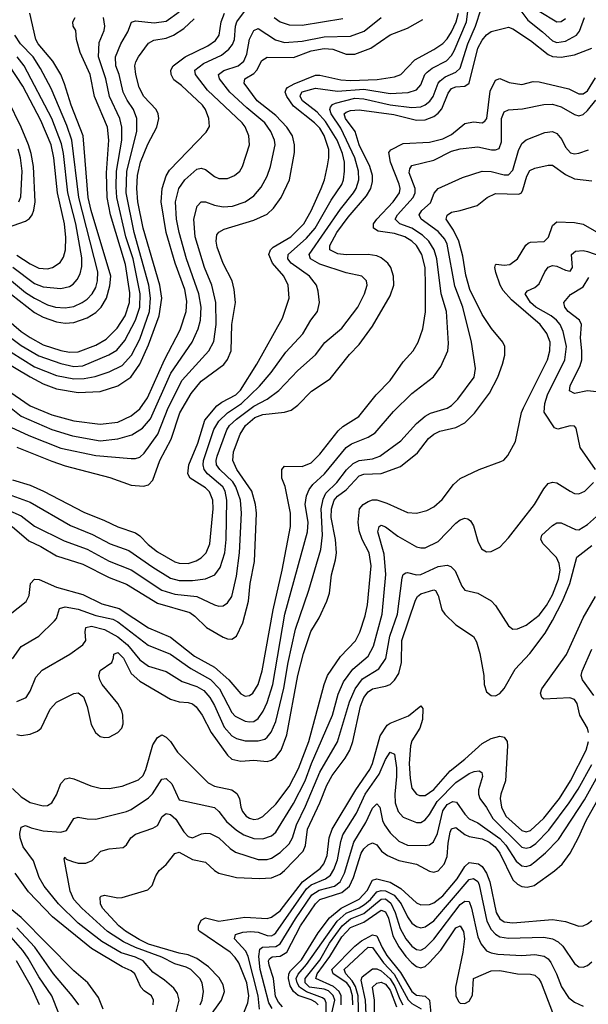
# Model space of a CAD drawing. Header units: inches. Extents: x 884549 to 1028252, y 526810 to 653624.
# Tile 1021 of 1056: x 1002223 to 1004813, y 634492 to 638980. Entities that reach past the tile are written whole.
import ezdxf

# ---------------------------------------------------------------- set-up
doc = ezdxf.new("R2010")
doc.units = ezdxf.units.IN
doc.header["$MEASUREMENT"] = 0
doc.layers.add('B0603', color=7, linetype='Continuous')

msp = doc.modelspace()

# ---------------------------------------------------------------- linework, layer by layer
at = {"layer": 'B0603', "color": 5}
for points, elevation in [([(1004470, 639070.1), (1004537.5, 638977.5), (1004605.1, 638925.1), (1004650, 638883.4), (1004670, 638875.5), (1004710, 638881.8), (1004759.6, 638910), (1004773, 638927), (1004796.3, 638990)], 3240), ([(1002130, 637251.6), (1002230, 637172), (1002370, 637112.4), (1002463.5, 637083.5), (1002590, 637059.9), (1002670.3, 637069.7), (1002733.1, 637086.9), (1002782, 637118), (1002818.9, 637161.1), (1002911.4, 637368.6), (1003009.1, 637510), (1003035.2, 637570), (1003046.4, 637610), (1003049, 637670), (1003038.9, 637730), (1002982.3, 637890), (1002949, 638010), (1002937.3, 638070), (1002933.3, 638150), (1002948.1, 638210), (1002974.7, 638250), (1003030, 638299.1), (1003050, 638302.9), (1003070, 638297), (1003110, 638265.5), (1003130, 638256.6), (1003170, 638256.3), (1003201.3, 638270), (1003225.1, 638290), (1003237.7, 638310), (1003269.9, 638410), (1003266.8, 638450), (1003250, 638491.3), (1003236, 638510), (1003079.2, 638659.2), (1003023.6, 638730), (1003020.2, 638750), (1003059.5, 638780.6), (1003142.2, 638817.8), (1003175.2, 638844.8), (1003192.6, 638867.4), (1003201, 638890), (1003205.9, 638950), (1003212.4, 638970), (1003270, 639047.2)], 3360), ([(1002150, 636753), (1002230, 636717.7), (1002290, 636671.5), (1002424.8, 636604.8), (1002530, 636566.1), (1002630, 636511.6), (1002730, 636472), (1002870, 636378.8), (1002930, 636360.5), (1003030.3, 636350), (1003110, 636312.3), (1003130, 636307.2), (1003150, 636308.6), (1003170, 636321.1), (1003190, 636350.3), (1003210, 636443), (1003224, 636550), (1003234.1, 636730), (1003228.6, 636790), (1003208, 636850), (1003193.4, 636873.4), (1003134.3, 636930), (1003120.1, 636950), (1003117.4, 636970), (1003122.8, 636990), (1003166.6, 637110), (1003179.4, 637130), (1003210, 637159.4), (1003290, 637218.4), (1003349.9, 637250), (1003403.9, 637290), (1003490, 637381.3), (1003570, 637452.6), (1003612.3, 637507.7), (1003690, 637573.8), (1003762.6, 637670), (1003793.5, 637730), (1003805.3, 637770), (1003803.1, 637790), (1003782, 637810), (1003710, 637826.5), (1003590, 637865.7), (1003547.4, 637890), (1003541.7, 637910), (1003684.1, 638115.9), (1003743.8, 638190), (1003756.1, 638210), (1003768.3, 638250), (1003766.9, 638290), (1003749.7, 638350), (1003685.8, 638485.8), (1003641.6, 638550), (1003635.9, 638570), (1003639.3, 638580.7), (1003647.3, 638592.7), (1003661.4, 638598.6), (1003750, 638622.2), (1003790, 638619.5), (1003910, 638591.4), (1004010, 638579.9), (1004050, 638582.1), (1004070, 638591.4), (1004091.6, 638608.4), (1004107.1, 638630), (1004129.6, 638690), (1004138.3, 638701.7), (1004161.2, 638718.8), (1004210, 638739.9), (1004230, 638758.5), (1004264.2, 638870), (1004299.9, 638950), (1004325.3, 639030)], 3240), ([(1002170, 636816.4), (1002270, 636780.3), (1002454.9, 636674.9), (1002553.9, 636633.9), (1002635.2, 636590), (1002720.4, 636560.4), (1002830, 636483.7), (1002910, 636434.8), (1002950, 636423.6), (1003010, 636424), (1003070, 636431.5), (1003111.3, 636448.7), (1003136.9, 636483.1), (1003157.5, 636550), (1003163.6, 636610), (1003166.2, 636790), (1003158.2, 636830), (1003148, 636850), (1003078.1, 636910), (1003062.7, 636930), (1003058.1, 636950), (1003060.4, 636970), (1003107.9, 637112.1), (1003130.1, 637149.8), (1003170, 637187), (1003233.3, 637230), (1003315.1, 637310), (1003368.3, 637371.7), (1003435.1, 637464.9), (1003512.3, 637547.7), (1003549.2, 637610), (1003579.1, 637650), (1003589.2, 637690), (1003582.7, 637742.7), (1003574.5, 637770), (1003542.5, 637810), (1003459.9, 637870), (1003445.1, 637890), (1003445.3, 637910), (1003530, 637983.8), (1003569.3, 638030), (1003642.3, 638157.7), (1003690, 638228.7), (1003697.5, 638250), (1003702.9, 638290), (1003702.1, 638330), (1003693.7, 638370), (1003669.5, 638430), (1003615.8, 638515.8), (1003578.7, 638558.7), (1003511.4, 638610), (1003499.9, 638630), (1003502.4, 638637.6), (1003510, 638651.2), (1003570, 638667.5), (1003670, 638653.6), (1003790, 638662.8), (1003910, 638644.1), (1003992.2, 638647.8), (1004030, 638659.8), (1004050, 638683.5), (1004068.5, 638730), (1004078.7, 638741.3), (1004101.7, 638758.3), (1004167, 638793), (1004190, 638817), (1004202, 638838), (1004257.8, 638970), (1004265.4, 639030)], 3260), ([(1002094.1, 637674.1), (1002230, 637558.2), (1002270.8, 637530.8), (1002330, 637497.4), (1002410, 637471.6), (1002450, 637463.8), (1002490, 637466), (1002570, 637496.4), (1002616.4, 637523.6), (1002666.9, 637573.1), (1002703, 637630), (1002723.4, 637690), (1002725.3, 637734.7), (1002704.5, 637864.5), (1002637.2, 638090), (1002621.8, 638170), (1002617.7, 638282.3), (1002628.4, 638430), (1002623.5, 638490), (1002563.5, 638630), (1002544.3, 638730), (1002498.1, 638830), (1002481.5, 638890), (1002478.4, 638930), (1002466.7, 638950), (1002465.6, 638970), (1002475, 638990)], 3480), ([(1002150, 637754.7), (1002290, 637644.5), (1002330, 637623.2), (1002390, 637602.1), (1002430, 637595.8), (1002470, 637599), (1002530, 637620.4), (1002570, 637644.7), (1002594.6, 637670), (1002617.9, 637710), (1002634, 637766), (1002637.9, 637810), (1002548.5, 638110), (1002535, 638170), (1002512.7, 638450), (1002457, 638590), (1002427.3, 638687.3), (1002409.7, 638729.7), (1002373.7, 638790), (1002306.7, 638870), (1002296.2, 638890), (1002268.9, 639010)], 3520), ([(1002150, 637423.3), (1002270, 637351.2), (1002330, 637320.7), (1002390, 637297), (1002490, 637280.1), (1002590, 637284.4), (1002670, 637310.5), (1002729, 637351), (1002770, 637409.6), (1002810, 637497.6), (1002857.9, 637630), (1002869.7, 637710), (1002860.6, 637770), (1002785.6, 638030), (1002761.8, 638150), (1002756.3, 638210), (1002759.7, 638270), (1002773.7, 638330), (1002807.2, 638412.8), (1002847.3, 638490), (1002856.4, 638530), (1002854, 638550), (1002845.3, 638570), (1002789, 638630), (1002767.4, 638670), (1002751.6, 638730), (1002748.2, 638770), (1002752, 638788), (1002763.4, 638810), (1002810, 638872.3), (1002834.2, 638885.8), (1002890, 638896.3), (1002923.2, 638910), (1002970, 638940.3), (1003017, 638983)], 3420), ([(1002157.6, 637297.6), (1002270, 637219.9), (1002370, 637178.6), (1002470, 637151.8), (1002590, 637135.5), (1002670, 637144.8), (1002730, 637174.2), (1002770, 637206.7), (1002804.5, 637255.5), (1002882.2, 637430), (1002953.7, 637566.3), (1002981, 637650), (1002983.9, 637696.1), (1002974.8, 637750), (1002930.8, 637870), (1002890.2, 638010), (1002867.5, 638150), (1002871.7, 638210), (1002890, 638268.1), (1002905.7, 638294.3), (1003073.1, 638466.9), (1003087.4, 638492.6), (1003084.2, 638530), (1003068.8, 638570), (1003055.7, 638590), (1002960.4, 638680.4), (1002925.7, 638705.7), (1002912.6, 638730), (1002911.1, 638750), (1002921.7, 638770), (1002976.2, 638810), (1003079.8, 638860.2), (1003115, 638885.1), (1003131, 638910), (1003140.2, 638970), (1003156.3, 639010)], 3380), ([(1002182.6, 637122.6), (1002264.4, 637084.4), (1002410, 637026.7), (1002570, 636992.8), (1002730, 636979.3), (1002750, 636978.9), (1002770, 636986.3), (1002790, 637004.2), (1002852.9, 637090), (1002899.8, 637210), (1002963.3, 637336.7), (1003084.1, 637470), (1003107.8, 637512.2), (1003118.4, 637590), (1003115.8, 637690), (1003098.4, 637770), (1003065.5, 637850), (1003021.9, 637990), (1003015.7, 638070), (1003030.9, 638129.1), (1003050, 638150.2), (1003070, 638149.5), (1003110, 638134.1), (1003150, 638127.5), (1003191.8, 638130), (1003250.8, 638150), (1003290, 638177.6), (1003323.4, 638216.6), (1003350, 638266.7), (1003364.9, 638310), (1003386.5, 638410), (1003383.7, 638430), (1003367.5, 638470), (1003339.4, 638510), (1003257.3, 638577.3), (1003180.2, 638650), (1003133.2, 638710), (1003128.7, 638730), (1003152.2, 638747.8), (1003218.4, 638770), (1003243.8, 638790), (1003258, 638822), (1003270, 638890.3), (1003290, 638931), (1003310, 638939.8), (1003388.7, 638888.7), (1003430, 638875.4), (1003510, 638881.5), (1003610, 638901.5), (1003730, 638905.4), (1003792.8, 638927.2), (1003870, 638990.1)], 3340), ([(1002184.6, 637464.6), (1002290, 637397.6), (1002390, 637357.8), (1002470, 637343), (1002516.1, 637343.9), (1002566, 637354), (1002630, 637374.6), (1002690, 637403.8), (1002732.3, 637450), (1002770, 637523.9), (1002815, 637650), (1002819.5, 637710), (1002811.4, 637770), (1002744.4, 638010), (1002707.9, 638190), (1002711.4, 638290), (1002756.8, 638470), (1002756.6, 638530), (1002741.5, 638570), (1002712.6, 638612.6), (1002694.8, 638650), (1002676.4, 638730), (1002661.5, 638770), (1002659.4, 638810), (1002683.4, 638870), (1002715.1, 638924.9), (1002731.8, 638968.2), (1002750, 638974.4), (1002835.1, 638964.9), (1002890, 638973.7), (1002950, 639015.2)], 3440), ([(1002187.1, 637527.1), (1002230, 637494.8), (1002310, 637447.2), (1002410, 637412.1), (1002470, 637399.3), (1002510, 637402.5), (1002628.6, 637451.4), (1002666.2, 637473.8), (1002702.2, 637517.8), (1002750.5, 637610), (1002770.2, 637670), (1002772.2, 637730), (1002739.5, 637890), (1002707.1, 637990), (1002665.7, 638170), (1002661.9, 638218.1), (1002664.1, 638290), (1002687.9, 638430), (1002688.7, 638490), (1002679.6, 638530), (1002632.4, 638630), (1002614.9, 638710), (1002581.8, 638810), (1002584.5, 638875.5), (1002607.9, 638930), (1002611.2, 638950), (1002604.5, 638990)], 3460), ([(1002190, 636882.2), (1002270, 636857.3), (1002331.1, 636831.1), (1002514.4, 636734.4), (1002610, 636696.8), (1002670, 636667.7), (1002750, 636640.6), (1002770, 636627.3), (1002808.1, 636588.1), (1002850, 636553.4), (1002930, 636509.2), (1002950, 636502.5), (1002990, 636501.5), (1003027.2, 636512.8), (1003050, 636526.6), (1003072.1, 636550), (1003089.6, 636590.4), (1003104.1, 636750), (1003102.4, 636790), (1003087.3, 636827.3), (1003070, 636845.7), (1002999.4, 636890), (1002989.2, 636910), (1002993.2, 636950), (1003034.1, 637050), (1003065.6, 637154.4), (1003120.3, 637219.7), (1003143.3, 637236.8), (1003207.4, 637270), (1003228.4, 637291.6), (1003303, 637410), (1003420.1, 637619.9), (1003450.6, 637710), (1003446, 637770), (1003426.3, 637810), (1003375.3, 637870), (1003358.1, 637910), (1003365.4, 637930), (1003377.4, 637942.6), (1003457.6, 637990), (1003516.6, 638050), (1003550, 638108), (1003596.1, 638210), (1003611.2, 638250), (1003625.6, 638314.4), (1003631.5, 638350), (1003631.3, 638388.7), (1003610, 638452.3), (1003590, 638485), (1003566.6, 638510), (1003470, 638585.9), (1003440.5, 638630), (1003432.5, 638650), (1003437.1, 638662.9), (1003442.2, 638670), (1003473.1, 638686.9), (1003570, 638726.4), (1003590, 638726.3), (1003685.7, 638705.7), (1003730, 638702.8), (1003852.1, 638707.8), (1003930, 638719.7), (1003958.9, 638730), (1004023.1, 638796.9), (1004110, 638843.8), (1004150, 638871.4), (1004170, 638893.1), (1004190, 638925), (1004211.8, 638970), (1004222, 639010)], 3280), ([(1002210, 637030.5), (1002370, 636967.1), (1002430, 636946.3), (1002633.3, 636893.2), (1002730, 636857.9), (1002786.6, 636853.4), (1002810, 636859.1), (1002830, 636881.1), (1002861.3, 636970), (1002912.9, 637067.1), (1002952, 637188), (1003004, 637276), (1003050, 637332.8), (1003152.5, 637407.5), (1003170, 637430.9), (1003185.9, 637470), (1003188.7, 637590), (1003205.9, 637690), (1003200.7, 637750), (1003191, 637790), (1003150, 637868.4), (1003122.8, 637942.8), (1003117.7, 637970), (1003121.6, 637998.4), (1003130, 638011.8), (1003154.4, 638025.6), (1003290, 638065.4), (1003350, 638094), (1003379.1, 638120.9), (1003414.5, 638170), (1003451.9, 638250), (1003474.7, 638374.7), (1003475.4, 638410), (1003466.4, 638450), (1003439.3, 638490), (1003390, 638543.1), (1003305.1, 638610), (1003245.3, 638690), (1003249.3, 638710), (1003290, 638734.4), (1003303.2, 638750), (1003326.4, 638793.5), (1003350, 638808.6), (1003470, 638807.4), (1003550, 638837.5), (1003610, 638848.3), (1003650, 638845), (1003710, 638822.5), (1003750, 638822.6), (1003821.8, 638850), (1003909.9, 638910.1), (1003990, 638941.6), (1004059.6, 638980.4)], 3320), ([(1003382.9, 638990), (1003410, 638969.6), (1003450, 638957), (1003510, 638955), (1003694.6, 638985.4)], 3360), ([(1004590, 639018.7), (1004670, 638970.1), (1004690, 638971.9), (1004710, 638985.1)], 3260), ([(1002188.3, 636670), (1002265, 636605), (1002318.8, 636578.8), (1002390, 636536.2), (1002510, 636498), (1002630, 636437.3), (1002710, 636406.9), (1002850, 636320.9), (1002997.4, 636277.4), (1003021, 636261), (1003073.8, 636210), (1003150, 636164.7), (1003170, 636157), (1003190, 636156), (1003210, 636169.2), (1003239.5, 636230), (1003265.4, 636330), (1003273.3, 636410), (1003292.8, 636510), (1003301.6, 636730), (1003297.8, 636770), (1003280.8, 636830), (1003212.7, 636930), (1003194.6, 636970), (1003197.2, 637010), (1003227.6, 637090), (1003251.8, 637130), (1003294, 637166), (1003330, 637180.6), (1003428.9, 637191.1), (1003459.5, 637200.5), (1003490, 637222.7), (1003552.8, 637287.2), (1003636.7, 637343.3), (1003726, 637454), (1003770, 637499.7), (1003830, 637582.9), (1003910, 637721.1), (1003926.9, 637770), (1003926.2, 637810), (1003913.6, 637850), (1003900.2, 637870), (1003870, 637895), (1003850, 637903.5), (1003810, 637909.9), (1003710, 637907.9), (1003672.4, 637912.4), (1003635.9, 637930), (1003635.3, 637950), (1003667.7, 638010), (1003719.6, 638080.4), (1003803.4, 638176.6), (1003822.7, 638210), (1003830, 638242), (1003829.4, 638270), (1003818.1, 638310), (1003769.9, 638410.1), (1003750.5, 638470.5), (1003707.1, 638530), (1003701.5, 638550), (1003710, 638558.7), (1003730, 638565.2), (1003770, 638568.2), (1003926.9, 638546.9), (1004030, 638521.4), (1004070, 638522.9), (1004110, 638538.7), (1004130, 638553.9), (1004145.9, 638574.1), (1004175.4, 638644.6), (1004190, 638666.4), (1004210, 638674.4), (1004250, 638676.3), (1004269.9, 638690.1), (1004310, 638849.3), (1004330, 638886.1), (1004350, 638911.4), (1004370, 638925.3), (1004450, 638945), (1004470, 638937.5), (1004550, 638885.5), (1004630, 638820.7), (1004650, 638812.3), (1004690, 638809.1), (1004750, 638819.3), (1004830, 638849.3)], 3220), ([(1002177, 637797), (1002250, 637737), (1002290, 637710.4), (1002350, 637680.1), (1002385.3, 637670), (1002430, 637666.4), (1002470, 637673.2), (1002508.2, 637690), (1002530, 637705.6), (1002553.2, 637730), (1002570, 637759.7), (1002578.1, 637790), (1002579.3, 637830), (1002491.7, 638170), (1002460.2, 638430), (1002437.2, 638497.2), (1002365.8, 638665.8), (1002317.9, 638757.9), (1002284, 638810), (1002225.9, 638870), (1002200.4, 638910)], 3540), ([(1002191, 637851), (1002290, 637777.7), (1002330, 637762.1), (1002410, 637754.2), (1002450, 637763.1), (1002466.4, 637773.6), (1002485.1, 637794.9), (1002497.9, 637822.1), (1002505.3, 637854.7), (1002506.1, 637893.9), (1002479, 638050), (1002442.7, 638190), (1002422.8, 638370), (1002414.1, 638414.1), (1002368.6, 638530), (1002242.6, 638770), (1002211.7, 638810)], 3560), ([(1002210, 637906.6), (1002270, 637866.3), (1002310, 637847.5), (1002350, 637843.6), (1002373.1, 637850), (1002407.2, 637872.8), (1002423, 637897), (1002431.9, 637930), (1002433.5, 637986.5), (1002426.9, 638050), (1002395, 638190), (1002378.8, 638350), (1002366.4, 638410), (1002319.7, 638519.7), (1002236.9, 638676.9), (1002176.7, 638770)], 3580), ([(1002179.7, 636270), (1002252.9, 636327.1), (1002265.6, 636354.4), (1002271.8, 636410), (1002290, 636430.2), (1002311.8, 636428.2), (1002390, 636393.6), (1002510, 636360.1), (1002596.6, 636316.6), (1002676, 636296), (1002810, 636207.1), (1002910, 636165.5), (1003018.8, 636078.8), (1003110, 636028.7), (1003176.3, 635970), (1003230, 635906.3), (1003250, 635896.8), (1003270, 635899.5), (1003285, 635910), (1003309.9, 635950.1), (1003328.1, 636011.9), (1003377.4, 636290), (1003418.8, 636470), (1003456.2, 636670), (1003456.3, 636730), (1003432.2, 636852.2), (1003417.5, 636890), (1003416.5, 636930), (1003430, 636944.2), (1003510, 636942.9), (1003550, 636959.6), (1003590, 636998.6), (1003673.9, 637106.1), (1003695.1, 637124.9), (1003768.5, 637171.5), (1003846.8, 637270), (1003910, 637335.8), (1003970, 637419.8), (1004015.7, 637470), (1004038.8, 637510), (1004058.8, 637570), (1004071.8, 637648.2), (1004071.3, 637768.7), (1004069.9, 637849.9), (1004055, 637910), (1004030, 637950.3), (1004009, 637970), (1003977.3, 637990), (1003930, 638004.6), (1003855.7, 638015.7), (1003834.1, 638030), (1003834.8, 638050), (1003849.6, 638070), (1003924.7, 638150), (1003952.6, 638190), (1003956, 638210), (1003952.3, 638230), (1003912.1, 638330), (1003905, 638375), (1003912.9, 638387.1), (1003970, 638415.2), (1004090, 638422.1), (1004150, 638436.6), (1004190, 638456.6), (1004250, 638506.9), (1004290, 638514), (1004330, 638509.5), (1004342.5, 638517.5), (1004350.6, 638530), (1004366.2, 638653.8), (1004390, 638704.8), (1004410, 638711.5), (1004453.1, 638693.1), (1004510, 638683.8), (1004562, 638698), (1004590, 638696.5), (1004724.3, 638664.3), (1004770, 638642.3), (1004790, 638642.2), (1004810, 638655), (1004845.4, 638714.5)], 3180), ([(1002167, 638033), (1002250, 638062), (1002267, 638073), (1002279.1, 638090), (1002287.7, 638112.3), (1002293.7, 638150), (1002285.4, 638310), (1002275.3, 638370), (1002262.9, 638410), (1002229.7, 638490), (1002170, 638610.8)], 3620), ([(1002190, 636066.9), (1002230, 636122.3), (1002310, 636169.3), (1002381, 636239), (1002390.5, 636250), (1002404.6, 636295.4), (1002430, 636303.6), (1002490, 636292.9), (1002570, 636264.6), (1002647.4, 636247.4), (1002670, 636234.9), (1002808.8, 636128.8), (1002910, 636087.3), (1003002, 636022), (1003092.4, 635972.4), (1003133.8, 635930), (1003190, 635822.5), (1003204.6, 635804.6), (1003250, 635782.4), (1003270, 635778.8), (1003290, 635781.3), (1003310, 635795.1), (1003332.4, 635827.6), (1003350, 635867.3), (1003375.9, 635950), (1003430.6, 636270), (1003534.6, 636645.4), (1003536.7, 636690), (1003524, 636770), (1003529.4, 636810), (1003541.2, 636838.8), (1003558.7, 636861.3), (1003612.2, 636910), (1003710, 637029.1), (1003733.8, 637046.2), (1003810, 637076.4), (1003842.9, 637097.1), (1003925.8, 637194.2), (1004010, 637276.2), (1004107.5, 637352.5), (1004141.1, 637398.9), (1004172.9, 637470), (1004176.7, 637503.2), (1004166.7, 637650), (1004142.9, 637730), (1004122.6, 637890), (1004110.9, 637930), (1004086.4, 637970), (1004057.7, 637997.7), (1004009.2, 638029.2), (1003955, 638050), (1003934, 638070), (1003944.2, 638090), (1004014.9, 638170), (1004024.6, 638190), (1004024.7, 638210), (1003997.6, 638282.4), (1003999.7, 638300.3), (1004010, 638315.5), (1004110, 638338.9), (1004190, 638379.9), (1004230, 638391.6), (1004310, 638400.4), (1004372.8, 638387.2), (1004390, 638386), (1004407.5, 638392.5), (1004417.6, 638422.4), (1004417.8, 638530), (1004430, 638559.7), (1004450, 638569.3), (1004513.4, 638573.4), (1004610, 638593), (1004650, 638594.6), (1004690, 638582.2), (1004750, 638547.3), (1004770, 638541.2), (1004790, 638547.5), (1004810, 638565.7), (1004847, 638613)], 3160), ([(1002210, 635872), (1002252, 635890), (1002270, 635919.5), (1002296.6, 635983.4), (1002325, 636015), (1002451.7, 636088.3), (1002510, 636130.2), (1002524.8, 636150), (1002520.7, 636190), (1002523.5, 636210), (1002550, 636215.5), (1002610, 636200.5), (1002670, 636166.7), (1002714, 636130), (1002770, 636062.1), (1002810, 636033.2), (1002890, 636008.5), (1002962.8, 635962.8), (1003030, 635939.7), (1003061.7, 635921.7), (1003089.3, 635890), (1003110, 635853.4), (1003154.2, 635754.2), (1003190, 635715.3), (1003210, 635702.6), (1003250, 635693.4), (1003310, 635693.1), (1003339.1, 635700.9), (1003350.9, 635709.1), (1003368.1, 635731.9), (1003390, 635780.8), (1003426.8, 635933.2), (1003445.8, 636050), (1003479.1, 636200.9), (1003540.3, 636379.7), (1003594.8, 636565.2), (1003602.5, 636630), (1003596.5, 636750), (1003605.4, 636794.6), (1003617.7, 636822.3), (1003666.9, 636870), (1003712.2, 636927.8), (1003742.8, 636957.2), (1003770, 636970.5), (1003830, 636978.5), (1003863.5, 636990), (1003959.3, 637060.7), (1004030, 637138.7), (1004070, 637171.9), (1004094.2, 637185.8), (1004170, 637209), (1004190, 637220.5), (1004218.7, 637250), (1004292.5, 637350), (1004299.9, 637390), (1004281.7, 637510), (1004241.2, 637670), (1004204.9, 637764.9), (1004170, 637957.2), (1004159, 637979), (1004130, 638014.6), (1004051.7, 638070), (1004042.8, 638090), (1004055, 638110), (1004095, 638145.1), (1004111.7, 638188.3), (1004130, 638209.6), (1004239.7, 638260.3), (1004330, 638288.9), (1004370, 638287.3), (1004430, 638272.2), (1004450, 638272.7), (1004470, 638293.8), (1004495.9, 638384.1), (1004510, 638415.2), (1004530, 638432.9), (1004615, 638465), (1004650, 638469.4), (1004670, 638461.4), (1004693.2, 638433.2), (1004710, 638398.3), (1004732.5, 638372.5), (1004750, 638367.8), (1004770, 638371), (1004813.5, 638386.5)], 3140), ([(1002218.7, 638150), (1002228.3, 638171.7), (1002234.1, 638290), (1002227.1, 638350), (1002216.3, 638390)], 3640), ([(1002210, 635720.9), (1002230, 635717.3), (1002270, 635722.8), (1002303.6, 635736.4), (1002320.3, 635750), (1002362.3, 635837.7), (1002390, 635869.3), (1002470, 635908.3), (1002490, 635911.9), (1002513.3, 635893.4), (1002530, 635848.7), (1002547.8, 635767.8), (1002567.8, 635730), (1002590, 635712.2), (1002610, 635707.1), (1002630, 635710.1), (1002670, 635730.1), (1002687.9, 635750), (1002694.3, 635770), (1002693.5, 635810), (1002688.2, 635830), (1002670, 635863.1), (1002598.6, 635950), (1002587.7, 635970), (1002584.1, 635990), (1002590, 636013.4), (1002642.2, 636050), (1002650.8, 636070.8), (1002651.7, 636088.3), (1002670, 636095.4), (1002696.4, 636070), (1002730, 635999.6), (1002770, 635964.1), (1002910, 635882.8), (1002950, 635871), (1002990, 635867.6), (1003010, 635860.9), (1003027.4, 635847.4), (1003054.5, 635810), (1003094.9, 635730), (1003170, 635627.3), (1003190, 635608.4), (1003230, 635599.3), (1003290, 635605.2), (1003350, 635598.5), (1003370, 635603.9), (1003390, 635618), (1003413.7, 635650), (1003440.6, 635719.4), (1003489.9, 635990), (1003515.9, 636090), (1003549.7, 636190.3), (1003586.9, 636253.1), (1003622.2, 636330), (1003633.5, 636366.5), (1003643.5, 636450), (1003661.6, 636518.4), (1003665.4, 636550), (1003661.7, 636610), (1003642.5, 636710), (1003643.4, 636750), (1003655.3, 636790), (1003670, 636808), (1003710, 636836.4), (1003770, 636900.2), (1003791.3, 636908.7), (1003870, 636910.8), (1003957.6, 636942.4), (1004035, 637005), (1004085.6, 637070), (1004110, 637091.2), (1004136.2, 637103.8), (1004210, 637120.6), (1004250, 637142.6), (1004294.2, 637185.8), (1004362.7, 637277.3), (1004401.8, 637350), (1004422.7, 637410), (1004433.1, 637450), (1004432.8, 637490), (1004423.7, 637510), (1004372.9, 637572.9), (1004330, 637635.6), (1004273.8, 637750), (1004254.6, 637814.6), (1004242.2, 637902.2), (1004222.9, 637970), (1004199.7, 638019.7), (1004166.1, 638070), (1004171, 638089), (1004190, 638102), (1004230, 638109.4), (1004306.8, 638133.2), (1004352, 638170), (1004390, 638187.2), (1004496.1, 638183.9), (1004508.7, 638191.3), (1004515.7, 638204.3), (1004532.8, 638267.2), (1004547.1, 638292.9), (1004570, 638303.7), (1004630, 638317), (1004650, 638316.6), (1004710, 638274.6), (1004750, 638255.1), (1004830, 638245.1)], 3120), ([(1002190, 635474.8), (1002230, 635437.2), (1002270, 635410.9), (1002330, 635396.3), (1002350, 635397.8), (1002370, 635410.2), (1002390, 635446), (1002410, 635498.5), (1002430, 635518.9), (1002438.8, 635521.2), (1002450, 635523.8), (1002470, 635519.8), (1002547, 635487), (1002590, 635477.3), (1002630, 635475.7), (1002690, 635486.4), (1002764.8, 635515.2), (1002785.9, 635534.1), (1002798.1, 635561.9), (1002830, 635674.3), (1002850, 635707.6), (1002870, 635719.7), (1002890.8, 635710), (1002910, 635689.3), (1002941.7, 635641.7), (1003081.9, 635501.9), (1003110, 635485.9), (1003189.3, 635469.3), (1003212.8, 635452.8), (1003223.6, 635430), (1003230.1, 635390.1), (1003238.6, 635370), (1003255.2, 635350), (1003270, 635340.1), (1003290, 635334.6), (1003310, 635337.2), (1003330, 635348.1), (1003390, 635403.6), (1003450, 635484.2), (1003493.4, 635566.6), (1003540.1, 635690), (1003609.9, 635949.9), (1003625.5, 635990), (1003683.6, 636076.4), (1003752.2, 636147.8), (1003772.1, 636187.9), (1003797.1, 636262.9), (1003807.3, 636312.7), (1003824.3, 636490), (1003814.5, 636550), (1003783.7, 636610), (1003769.5, 636650.5), (1003764.7, 636690), (1003770.5, 636750), (1003787.2, 636770), (1003810, 636783.4), (1003830, 636791.1), (1003849.3, 636790.7), (1003896, 636776), (1003990, 636732.9), (1004030, 636730.2), (1004077.6, 636742.4), (1004110, 636759.7), (1004147.7, 636792.3), (1004199.5, 636860.5), (1004230, 636888.1), (1004316.2, 636930), (1004414.5, 636965.5), (1004427.9, 636972.1), (1004446, 636994), (1004482.3, 637057.7), (1004509.2, 637189.2), (1004517.4, 637210), (1004627.4, 637430), (1004638.4, 637470), (1004639.2, 637510), (1004624.9, 637550), (1004593.7, 637590), (1004463.4, 637703.4), (1004424.9, 637744.9), (1004411.7, 637770), (1004392.2, 637827.8), (1004386.7, 637850), (1004390, 637863), (1004393.9, 637866.1), (1004430, 637861.3), (1004455.5, 637864.5), (1004490.4, 637889.6), (1004528.1, 637951.9), (1004539, 637961), (1004550, 637965.8), (1004612, 637968.1), (1004632.1, 637987.9), (1004650, 638041.8), (1004670, 638057.7), (1004750, 638056), (1004790, 638047.9), (1004890, 637989.6)], 3080), ([(1004845.7, 636930), (1004776, 637030), (1004758.2, 637118.2), (1004750, 637127.3), (1004730, 637128.4), (1004673.9, 637113.9), (1004658.9, 637118.9), (1004611.4, 637191.4), (1004614.6, 637230), (1004627.4, 637270), (1004706.8, 637430), (1004713.7, 637490), (1004699, 637559), (1004684.3, 637590), (1004668.5, 637610), (1004644.4, 637630), (1004574.9, 637670), (1004550.4, 637690), (1004525.4, 637730), (1004536.1, 637743.9), (1004570, 637759.4), (1004590, 637775.2), (1004614.5, 637830), (1004630, 637851.8), (1004650, 637858.9), (1004670, 637856.1), (1004710, 637837.5), (1004730, 637833.5), (1004740.7, 637850), (1004737.2, 637910), (1004755, 637925), (1004790, 637927.3), (1004810, 637922.9), (1004870, 637901.9)], 3060), ([(1004850, 637283.9), (1004810, 637287.8), (1004750, 637275.7), (1004728.2, 637288.2), (1004730, 637310.3), (1004775.9, 637404.1), (1004783.9, 637430), (1004784.4, 637470), (1004777.1, 637530), (1004782.2, 637590), (1004772.4, 637610), (1004721.6, 637650), (1004706.4, 637670), (1004701.6, 637690), (1004732.3, 637727.7), (1004790, 637762.3), (1004815, 637805)], 3040), ([(1002934, 634450), (1002948.8, 634510), (1002941.4, 634541.4), (1002925, 634565), (1002882.3, 634602.3), (1002830, 634637.8), (1002784.8, 634690), (1002750, 634706.8), (1002685.6, 634725.6), (1002597.5, 634777.5), (1002490, 634862.1), (1002399.9, 634950), (1002333.7, 635030), (1002312.4, 635070), (1002285.3, 635145.3), (1002239.3, 635210), (1002225.2, 635250), (1002223.7, 635270), (1002230, 635299.5), (1002250, 635306.8), (1002275.6, 635295.6), (1002330, 635282.8), (1002410, 635276.6), (1002435.5, 635284.5), (1002470, 635338), (1002490, 635345.2), (1002530, 635336.6), (1002570, 635336.1), (1002710, 635370.7), (1002730, 635378.9), (1002810, 635432.2), (1002828.3, 635451.7), (1002870, 635518.2), (1002890, 635520.7), (1002916.1, 635496.1), (1002950, 635423.9), (1003110, 635389.4), (1003130, 635371.1), (1003165.3, 635325.3), (1003210, 635285.5), (1003243.9, 635263.9), (1003290, 635248), (1003330, 635245.2), (1003370, 635260.1), (1003390, 635276.6), (1003470, 635407.3), (1003523.2, 635510), (1003552.6, 635590), (1003648.6, 635810), (1003674.4, 635905.6), (1003698.5, 635961.5), (1003740.8, 636019.2), (1003810, 636078), (1003835.3, 636124.7), (1003874.7, 636270), (1003891, 636451), (1003883.5, 636543.5), (1003854.9, 636645.1), (1003860.5, 636670), (1003870, 636676.2), (1003890, 636668.2), (1003945.4, 636625.4), (1004030, 636577.1), (1004050, 636571.7), (1004070, 636572.5), (1004130, 636600.9), (1004210, 636685.4), (1004230, 636700.6), (1004250, 636707.2), (1004264.3, 636704.3), (1004276, 636696), (1004290, 636672.4), (1004310, 636602.4), (1004327.1, 636567.1), (1004350, 636554.2), (1004370, 636556.2), (1004410, 636576.1), (1004450, 636617.6), (1004568.7, 636770), (1004610, 636841.5), (1004630, 636865.4), (1004650, 636871.6), (1004670, 636868.6), (1004730.4, 636830), (1004750, 636820.6), (1004770, 636818.4), (1004797.7, 636830), (1004836.5, 636870)], 3060), ([(1003045, 634490), (1003054.2, 634510), (1003060.5, 634550), (1003053.9, 634590), (1003043.9, 634610), (1003002.5, 634650), (1002981.4, 634661.4), (1002930, 634676.4), (1002870, 634706.7), (1002750.4, 634750), (1002695.7, 634775.7), (1002623.4, 634823.4), (1002506.6, 634930), (1002469.9, 634970), (1002453, 635007), (1002425.3, 635154.7), (1002430, 635162.8), (1002433.9, 635153.9), (1002463.3, 635143.3), (1002490, 635135.7), (1002524.7, 635135.3), (1002552.5, 635147.5), (1002592, 635190), (1002630, 635200.6), (1002694, 635206), (1002710, 635218.7), (1002728.9, 635250), (1002750, 635266.8), (1002830, 635295), (1002850, 635306.9), (1002872.5, 635347.4), (1002890, 635360.9), (1002910, 635356.1), (1002934.9, 635334.9), (1002970, 635278.4), (1002990, 635256), (1003010, 635251), (1003051.7, 635268.3), (1003070, 635272.2), (1003090, 635270.1), (1003130, 635250.7), (1003181.4, 635201.4), (1003205.4, 635185.4), (1003310, 635152), (1003350, 635151.5), (1003370, 635157.5), (1003410, 635183.4), (1003450, 635222.8), (1003466.2, 635250), (1003483.4, 635310), (1003525.1, 635394.9), (1003590.6, 635549.4), (1003670, 635688.5), (1003725.5, 635870), (1003750.6, 635929.4), (1003784.5, 635975.5), (1003858.9, 636021.1), (1003891.6, 636068.4), (1003909, 636170), (1003943.4, 636270), (1003965, 636435), (1003970, 636450.2), (1003982.1, 636457.9), (1003990, 636460.4), (1004030, 636449.6), (1004050, 636450.1), (1004130, 636487.2), (1004170, 636492.9), (1004187.6, 636487.6), (1004207.2, 636467.2), (1004237, 636397), (1004250, 636379.5), (1004310, 636365.6), (1004370.8, 636330.8), (1004390.2, 636310), (1004450, 636217.6), (1004470, 636202), (1004490, 636203.6), (1004530, 636219.3), (1004590, 636266.1), (1004623.5, 636310), (1004650, 636357.7), (1004678, 636430), (1004685.2, 636470), (1004680.3, 636500.3), (1004668.7, 636528.7), (1004607, 636590), (1004597.4, 636610), (1004602, 636630), (1004650, 636674.9), (1004670, 636685.8), (1004690, 636686), (1004755.5, 636655.5), (1004770, 636654.8), (1004810, 636678), (1004850, 636714.7)], 3040), ([(1003084.9, 634430), (1003142.8, 634510), (1003155.7, 634550), (1003150, 634580.3), (1003131.9, 634611.9), (1003082.4, 634662.4), (1003030, 634700.8), (1002990, 634717.9), (1002950, 634725.1), (1002810, 634765.4), (1002766.5, 634786.5), (1002705.1, 634825.1), (1002675.3, 634850), (1002600.1, 634930), (1002591.1, 634950), (1002590, 634979.3), (1002594.7, 634985.3), (1002610, 634989.3), (1002670, 634976.3), (1002690, 634978), (1002806.6, 635013.4), (1002826.2, 635033.8), (1002842.8, 635077.2), (1002858.4, 635101.6), (1002890, 635129.3), (1002930, 635179.3), (1002950, 635185), (1003010, 635152), (1003070, 635139.1), (1003110, 635101.6), (1003129.6, 635089.6), (1003210.1, 635070.1), (1003314.6, 635065.5), (1003370, 635068.7), (1003410, 635084.7), (1003430, 635102.3), (1003514.4, 635190), (1003525, 635215.1), (1003534.3, 635290), (1003590.5, 635409.5), (1003621.7, 635490), (1003646, 635534), (1003706.2, 635613.8), (1003727.3, 635650), (1003740.3, 635690), (1003775.1, 635850), (1003791, 635890), (1003810, 635916.5), (1003830, 635930.4), (1003890, 635941.4), (1003910.2, 635949.8), (1003930.8, 635969.2), (1003950, 636000.2), (1003962.9, 636050), (1003964.5, 636150), (1004025.6, 636334.4), (1004034.6, 636350), (1004050, 636363.3), (1004110, 636381.6), (1004117.3, 636377.3), (1004130, 636354.4), (1004146, 636290), (1004159.5, 636270), (1004210, 636220.9), (1004290, 636168.7), (1004303.6, 636143.6), (1004319.8, 636090), (1004336.8, 635990), (1004338.3, 635950), (1004350, 635916), (1004370, 635899.2), (1004390, 635897.5), (1004410, 635908.5), (1004430, 635931.2), (1004480.6, 636019.4), (1004546.7, 636090), (1004616, 636184), (1004650, 636241.5), (1004694.9, 636330), (1004729.1, 636410), (1004760.6, 636530), (1004830, 636582.5)], 3020), ([(1004814.8, 635730), (1004809.9, 635750), (1004774.3, 635810), (1004762.3, 635862.3), (1004750, 635881), (1004729.3, 635889.3), (1004610, 635882.8), (1004601.5, 635890), (1004595.5, 635910), (1004601.8, 635930), (1004713.8, 636086.2), (1004790, 636252.9), (1004845.6, 636350)], 2980), ([(1004838.6, 635898.6), (1004786.5, 635970), (1004780.9, 635990), (1004785, 636010), (1004829.9, 636110)], 2960), ([(1003235.4, 634430), (1003261.7, 634498.3), (1003267.3, 634530), (1003257.1, 634590), (1003220.6, 634680.6), (1003205.2, 634705.2), (1003181.7, 634730), (1003043.1, 634823.1), (1003037.5, 634830), (1003037.4, 634850), (1003050, 634874.6), (1003070, 634885.1), (1003130, 634870.1), (1003248.2, 634888.2), (1003350, 634883), (1003370, 634888.2), (1003410, 634917.7), (1003510.5, 635049.5), (1003591.1, 635110), (1003607.9, 635132.1), (1003623.6, 635170), (1003632.7, 635250), (1003646.4, 635290), (1003753.7, 635470), (1003817.7, 635562.3), (1003830, 635590), (1003864.7, 635715.3), (1003896.7, 635763.3), (1003910, 635773.2), (1003993.4, 635806.6), (1004050, 635852.2), (1004059.6, 635839.6), (1004057.2, 635790), (1004045, 635750), (1004010, 635692.6), (1004003.3, 635670), (1003997.1, 635590), (1004001.4, 635521.4), (1004010, 635477.6), (1004030, 635450.2), (1004044, 635444), (1004070, 635444.1), (1004110, 635470.6), (1004184.3, 635555.7), (1004251.1, 635608.9), (1004330, 635680.9), (1004370, 635703.1), (1004410, 635714), (1004430, 635709), (1004443.2, 635690), (1004445.5, 635670), (1004436.4, 635510), (1004414.1, 635450), (1004411.4, 635430), (1004417.2, 635390), (1004437.1, 635350), (1004510, 635283.4), (1004530, 635278.5), (1004550, 635284.2), (1004610, 635339.7), (1004681.3, 635430), (1004731.4, 635510), (1004803.7, 635650), (1004814.3, 635690)], 2980), ([(1003315.5, 634470), (1003309.2, 634530.8), (1003264.3, 634710), (1003253.3, 634733.3), (1003202.1, 634790), (1003205.5, 634810), (1003239.2, 634820.8), (1003276.1, 634823.9), (1003310, 634821), (1003350, 634804.9), (1003370, 634804.4), (1003379.9, 634810), (1003390, 634817.5), (1003530, 635018.7), (1003550, 635035.8), (1003615.9, 635064.1), (1003639.1, 635080.9), (1003654.6, 635105.4), (1003671.2, 635150), (1003685.8, 635234.2), (1003695.6, 635264.4), (1003757.5, 635362.5), (1003796.4, 635450), (1003860, 635540), (1003890, 635607.7), (1003910, 635641.5), (1003930, 635632.4), (1003939.1, 635570), (1003939.8, 635530), (1003931.1, 635450), (1003933, 635410), (1003947.7, 635370), (1003970, 635344.3), (1004030, 635319.8), (1004050, 635321), (1004070, 635331.9), (1004090, 635356.8), (1004124.2, 635415.8), (1004210, 635503.4), (1004270, 635544.2), (1004293.4, 635553.4), (1004315.5, 635555.5), (1004327.8, 635547.8), (1004331, 635530), (1004313.5, 635470), (1004312.8, 635450), (1004319.8, 635430), (1004350, 635388.8), (1004378.5, 635338.5), (1004510, 635207.8), (1004530, 635202.7), (1004550, 635208.2), (1004574.6, 635225.4), (1004633.9, 635286.1), (1004726.7, 635410), (1004767.4, 635472.6), (1004830, 635585.4)], 2960), ([(1003372.5, 634472.5), (1003358.5, 634498.5), (1003317.7, 634650), (1003311.8, 634710), (1003316.9, 634743.1), (1003328.4, 634751.6), (1003390, 634755), (1003410, 634767.2), (1003479.1, 634880.9), (1003553.2, 634990), (1003587.7, 635012.3), (1003657.1, 635030), (1003682.9, 635050), (1003702.4, 635090), (1003744.5, 635230), (1003799.4, 635320.6), (1003830, 635385.8), (1003850, 635405.2), (1003863.8, 635390), (1003875.8, 635330), (1003884.6, 635310), (1003910, 635273.6), (1003950, 635236), (1003990, 635217.6), (1004070, 635215.1), (1004090, 635219.1), (1004108.2, 635231.8), (1004126.2, 635270), (1004150, 635373.6), (1004170, 635402.9), (1004196, 635416), (1004213.1, 635413.1), (1004250, 635358), (1004270, 635336.9), (1004310, 635318.2), (1004410, 635248), (1004437.2, 635217.2), (1004484.3, 635144.3), (1004510, 635122.4), (1004530, 635119.9), (1004550, 635126.5), (1004570, 635140.5), (1004618.6, 635181.4), (1004676.8, 635243.2), (1004795.7, 635424.3), (1004895.4, 635604.6)], 2940), ([(1003420.6, 634480.6), (1003401.2, 634501.2), (1003387.6, 634527.6), (1003379.3, 634610), (1003358.7, 634670), (1003356.9, 634690), (1003361.4, 634698.6), (1003372.5, 634707.5), (1003410, 634710.6), (1003439.3, 634730), (1003502.5, 634850), (1003571, 634950), (1003589.9, 634970), (1003690, 635001.2), (1003724.7, 635030), (1003743.3, 635070), (1003778.8, 635181.2), (1003790, 635200.1), (1003810, 635218.5), (1003830, 635227.8), (1003850, 635218.4), (1003871.5, 635190), (1003898.9, 635170), (1003950, 635147.7), (1004030.7, 635130.7), (1004090, 635098.1), (1004110, 635093.9), (1004130, 635100.5), (1004156.8, 635130), (1004170, 635166), (1004174.2, 635225.9), (1004184.2, 635275.8), (1004190, 635291.9), (1004210, 635297.8), (1004250, 635265.1), (1004270, 635256.5), (1004330, 635245.5), (1004361.7, 635230), (1004388.4, 635210), (1004410, 635181), (1004470, 635058.7), (1004490, 635039.3), (1004510, 635029.1), (1004534.6, 635025.4), (1004566.2, 635033.8), (1004659.7, 635100.3), (1004693.6, 635130), (1004730, 635180.2), (1004768.5, 635251.5), (1004802.8, 635330), (1004928.6, 635551.4)], 2920), ([(1003583.1, 634490), (1003570, 634501.3), (1003550, 634512.5), (1003491.9, 634531.9), (1003469.8, 634549.8), (1003455.7, 634575.7), (1003446.9, 634610), (1003448.3, 634630), (1003456.2, 634643.8), (1003506.1, 634693.9), (1003582.7, 634817.3), (1003634.3, 634885.7), (1003687.7, 634930), (1003770, 634971), (1003805.2, 635010), (1003830, 635057.6), (1003850, 635064.1), (1003910, 635047.9), (1003959.6, 635019.6), (1004030, 634953.7), (1004050, 634945.5), (1004090, 634946), (1004110, 634953.5), (1004150, 634986), (1004216, 635064), (1004250, 635119.8), (1004270, 635137.9), (1004312.4, 635132.4), (1004330, 635119.6), (1004350, 635090.1), (1004365.3, 635050), (1004393.2, 634910), (1004410, 634881), (1004430, 634867.2), (1004470, 634862.8), (1004650, 634878.5), (1004709.6, 634869.6), (1004770, 634847.6), (1004790, 634849.3), (1004810, 634857.8), (1004830, 634873.4)], 2880), ([(1002830.5, 634490), (1002833, 634510), (1002823.1, 634530), (1002790, 634552.8), (1002774.5, 634570), (1002747.5, 634630), (1002730, 634644), (1002690, 634662.5), (1002550, 634745.8), (1002372.2, 634890), (1002263.7, 635003.7), (1002202.8, 635090)], 3080), ([(1003618.3, 634450), (1003619.1, 634499.1), (1003613.2, 634513.2), (1003601.8, 634521.8), (1003528.8, 634548.8), (1003498.3, 634570), (1003486.4, 634590), (1003482.2, 634610), (1003491.3, 634628.7), (1003530, 634672.5), (1003669.3, 634870.7), (1003710, 634907.6), (1003770, 634931.7), (1003793.8, 634946.2), (1003821.2, 634970), (1003850, 635004.2), (1003870, 635011), (1003890, 635008.6), (1003929.3, 634989.3), (1003960.8, 634950), (1003990, 634890.8), (1004010, 634861.5), (1004030, 634845.8), (1004050, 634840.1), (1004070, 634844.6), (1004110, 634872.8), (1004270, 635060.8), (1004290, 635065.3), (1004310, 635051.5), (1004315.7, 635035.7), (1004351.1, 634871.1), (1004370, 634833.4), (1004390, 634811.5), (1004410, 634799.9), (1004450, 634792.7), (1004610, 634797.1), (1004650, 634790.5), (1004676.2, 634776.2), (1004697, 634757), (1004750, 634677.5), (1004770, 634663.2), (1004790, 634661.1), (1004810, 634669.2), (1004830, 634685.4)], 2860), ([(1002603, 634470), (1002582.4, 634522.4), (1002533.7, 634590), (1002470, 634644), (1002230, 634887.6), (1002154, 634950)], 3120), ([(1003631.7, 634391.7), (1003657.9, 634510), (1003651.3, 634531.3), (1003630, 634552.6), (1003610, 634560.2), (1003543.5, 634570), (1003523.5, 634590), (1003523.2, 634610), (1003590, 634693.4), (1003634.7, 634770), (1003691.2, 634850), (1003730, 634881.4), (1003790, 634905.3), (1003869.2, 634970.8), (1003890, 634972), (1003913.1, 634953.1), (1003933.1, 634910), (1003956.5, 634836.5), (1003981.7, 634790), (1004010, 634756.2), (1004030, 634742.2), (1004050, 634738.8), (1004070, 634749.2), (1004110, 634789.2), (1004230, 634946.5), (1004250, 634962.5), (1004270, 634961), (1004281, 634930), (1004310, 634799.1), (1004325.4, 634765.4), (1004350, 634735.8), (1004370, 634726.2), (1004400.5, 634720.5), (1004510, 634713.8), (1004570, 634718.5), (1004611.6, 634711.6), (1004630, 634699.3), (1004642.7, 634682.7), (1004668.8, 634630), (1004690.8, 634570.8), (1004723.3, 634523.3), (1004750, 634501), (1004790, 634482.7)], 2840), ([(1003688.1, 634490), (1003687.8, 634530), (1003677.9, 634550), (1003652.8, 634572.8), (1003572, 634610), (1003578.7, 634630), (1003635.9, 634710), (1003690, 634799.1), (1003730, 634841.7), (1003790, 634866.7), (1003870, 634920.9), (1003890, 634913.3), (1003903.6, 634883.6), (1003923.2, 634803.2), (1003950, 634753.5), (1003981.4, 634710), (1004010, 634680.8), (1004030, 634664.6), (1004050, 634657.9), (1004070, 634663.9), (1004090, 634682.3), (1004141.2, 634738.8), (1004210, 634839.6), (1004230, 634848.7), (1004244, 634824), (1004249.1, 634790), (1004241.7, 634730), (1004207.5, 634570), (1004209.1, 634529.1), (1004222.7, 634502.7), (1004230, 634497.5), (1004250, 634495.7), (1004270, 634505.3), (1004286.1, 634533.9), (1004290.5, 634609.5), (1004370, 634644), (1004410, 634645.9), (1004490, 634630.5), (1004550, 634629.6), (1004570, 634624.2), (1004588.3, 634608.3), (1004598.7, 634590), (1004650, 634454.4)], 2820), ([(1002401.8, 634450), (1002369.5, 634530), (1002310, 634616.7), (1002261.5, 634701.5), (1002236.5, 634736.5), (1002173.7, 634810)], 3160), ([(1002492.8, 634490), (1002462.5, 634530), (1002376.6, 634630), (1002291.8, 634751.8), (1002210, 634840.4)], 3140), ([(1003740, 634490), (1003738.4, 634530), (1003728.1, 634568.1), (1003712.7, 634590), (1003650.9, 634630), (1003645.2, 634650), (1003750, 634757.1), (1003779.7, 634780.3), (1003830, 634808.3), (1003850, 634804.5), (1003873.7, 634750), (1003894.7, 634714.7), (1003957.2, 634637.2), (1004010, 634550.4), (1004030, 634533.7), (1004070, 634528.4), (1004090, 634510.1), (1004096.6, 634450)], 2780), ([(1003770, 634350), (1003764.1, 634530), (1003752.6, 634572.6), (1003738, 634598), (1003708.4, 634630), (1003701.5, 634650), (1003810, 634752.2), (1003830.7, 634750.7), (1003880.6, 634680.6), (1003928.5, 634628.5), (1003992.5, 634512.6), (1004010, 634495), (1004051.3, 634471.3)], 2760), ([(1002313.3, 634490), (1002276.4, 634570), (1002209.1, 634690)], 3180), ([(1003805.9, 634350), (1003798.2, 634510), (1003777.8, 634602.2), (1003783.1, 634616.9), (1003830, 634652.7), (1003850, 634653.8), (1003870, 634643.6), (1003910, 634607.8), (1003932.4, 634572.4), (1003954.6, 634514.6), (1003968.9, 634490)], 2740), ([(1003837.2, 634390), (1003838.5, 634510), (1003830.3, 634569.7), (1003850, 634587.3), (1003870, 634593.3), (1003890, 634583.9), (1003910, 634556.4), (1003939.6, 634479.6)], 2720)]:
    msp.add_lwpolyline(points, dxfattribs=dict(at, elevation=elevation))

doc.saveas('drawing.dxf')
